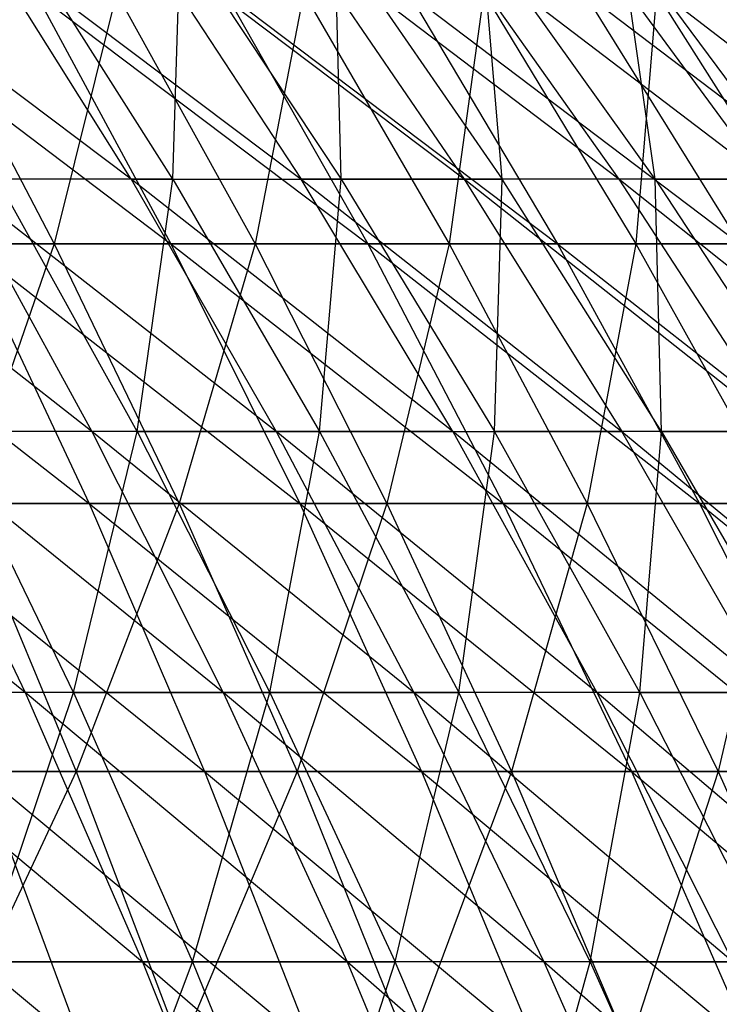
# Model space of a CAD drawing. Extents: x -125 to 125, y -143 to 0.
# Tile 342 of 406: x 27.79 to 33.09, y -50.39 to -42.92. Entities that reach past the tile are written whole.
import ezdxf

# ---------------------------------------------------------------- set-up
doc = ezdxf.new("R2010")
doc.units = 0
doc.header["$LTSCALE"] = 25.4
doc.layers.get('0').update_dxf_attribs({"linetype": 'CONTINUOUS'})

# ---------------------------------------------------------------- blocks, each defined once
blk = doc.blocks.new('NL2500027000_STL_3')
at = {"color": 0}
for p, q in [((28.6312, -44.1335, 30.2254), (26.1843, -42.2896, 30.1764)), ((28.6312, -44.1335, 30.2254), (26.1843, -42.2896, 30.1764)), ((28.6312, -44.1335, 30.2254), (27.4756, -42.2896, 29.0055)), ((27.4756, -42.2896, 29.0055), (29.9224, -44.1335, 28.9478)), ((28.6312, -44.1335, 30.2254), (27.4756, -42.2896, 29.0055)), ((27.4756, -42.2896, 29.0055), (29.9224, -44.1335, 28.9478)), ((28.9478, -44.1335, -29.9224), (27.7794, -42.2896, -28.7147)), ((28.9478, -44.1335, -29.9224), (27.7794, -42.2896, -28.7147)), ((31.1566, -44.1335, 27.615), (28.7147, -42.2896, 27.7794)), ((28.7147, -42.2896, 27.7794), (29.9224, -44.1335, 28.9478)), ((28.7147, -42.2896, 27.7794), (29.9224, -44.1335, 28.9478)), ((31.1566, -44.1335, 27.615), (28.7147, -42.2896, 27.7794)), ((28.9478, -44.1335, -29.9224), (29.0055, -42.2896, -27.4756)), ((28.9478, -44.1335, -29.9224), (29.0055, -42.2896, -27.4756)), ((29.0055, -42.2896, -27.4756), (30.2254, -44.1335, -28.6312)), ((29.0055, -42.2896, -27.4756), (30.2254, -44.1335, -28.6312)), ((32.3315, -44.1335, 26.2297), (29.8991, -42.2896, 26.5005)), ((29.8991, -42.2896, 26.5005), (31.1566, -44.1335, 27.615)), ((29.8991, -42.2896, 26.5005), (31.1566, -44.1335, 27.615)), ((32.3315, -44.1335, 26.2297), (29.8991, -42.2896, 26.5005)), ((30.2254, -44.1335, -28.6312), (30.1764, -42.2896, -26.1843)), ((30.1764, -42.2896, -26.1843), (31.4455, -44.1335, -27.2855)), ((30.1764, -42.2896, -26.1843), (31.4455, -44.1335, -27.2855)), ((30.2254, -44.1335, -28.6312), (30.1764, -42.2896, -26.1843)), ((33.4448, -44.1335, 24.7945), (31.0266, -42.2896, 25.1711)), ((31.0266, -42.2896, 25.1711), (32.3315, -44.1335, 26.2297)), ((31.0266, -42.2896, 25.1711), (32.3315, -44.1335, 26.2297)), ((33.4448, -44.1335, 24.7945), (31.0266, -42.2896, 25.1711)), ((31.4455, -44.1335, -27.2855), (31.2898, -42.2896, -24.8431)), ((32.6058, -44.1335, -25.8879), (31.2898, -42.2896, -24.8431)), ((31.4455, -44.1335, -27.2855), (31.2898, -42.2896, -24.8431)), ((32.6058, -44.1335, -25.8879), (31.2898, -42.2896, -24.8431)), ((34.4945, -44.1335, 23.312), (32.095, -42.2896, 23.7937)), ((32.095, -42.2896, 23.7937), (33.4448, -44.1335, 24.7945)), ((32.095, -42.2896, 23.7937), (33.4448, -44.1335, 24.7945)), ((34.4945, -44.1335, 23.312), (32.095, -42.2896, 23.7937)), ((32.6058, -44.1335, -25.8879), (32.3436, -42.2896, -23.4546)), ((32.3436, -42.2896, -23.4546), (33.7039, -44.1335, -24.4411)), ((32.3436, -42.2896, -23.4546), (33.7039, -44.1335, -24.4411)), ((32.6058, -44.1335, -25.8879), (32.3436, -42.2896, -23.4546)), ((26.414, -42.7201, 35.9131), (28.9326, -44.6224, 36.0487)), ((26.414, -42.7201, 35.9131), (28.9326, -44.6224, 36.0487)), ((27.0507, -42.7201, -35.436), (28.0474, -44.6224, -36.7417)), ((27.0507, -42.7201, -35.436), (28.0474, -44.6224, -36.7417)), ((27.9045, -42.7201, 34.7677), (30.4266, -44.6224, 34.797)), ((27.9045, -42.7201, 34.7677), (30.4266, -44.6224, 34.797)), ((27.9045, -42.7201, 34.7677), (28.9326, -44.6224, 36.0487)), ((27.9045, -42.7201, 34.7677), (28.9326, -44.6224, 36.0487)), ((28.5205, -42.7201, -34.2642), (28.0474, -44.6224, -36.7417)), ((28.5205, -42.7201, -34.2642), (28.0474, -44.6224, -36.7417)), ((28.5205, -42.7201, -34.2642), (29.5713, -44.6224, -35.5266)), ((28.5205, -42.7201, -34.2642), (29.5713, -44.6224, -35.5266)), ((29.3454, -42.7201, 33.5604), (31.8665, -44.6224, 33.4833)), ((29.3454, -42.7201, 33.5604), (31.8665, -44.6224, 33.4833)), ((29.3454, -42.7201, 33.5604), (30.4266, -44.6224, 34.797)), ((29.3454, -42.7201, 33.5604), (30.4266, -44.6224, 34.797)), ((29.9396, -42.7201, -33.0314), (29.5713, -44.6224, -35.5266)), ((29.9396, -42.7201, -33.0314), (29.5713, -44.6224, -35.5266)), ((29.9396, -42.7201, -33.0314), (31.0427, -44.6224, -34.2484)), ((29.9396, -42.7201, -33.0314), (31.0427, -44.6224, -34.2484)), ((30.7341, -42.7201, 32.2935), (33.2497, -44.6224, 32.1102)), ((30.7341, -42.7201, 32.2935), (33.2497, -44.6224, 32.1102)), ((30.7341, -42.7201, 32.2935), (31.8665, -44.6224, 33.4833)), ((30.7341, -42.7201, 32.2935), (31.8665, -44.6224, 33.4833)), ((31.3055, -42.7201, -31.7399), (31.0427, -44.6224, -34.2484)), ((31.3055, -42.7201, -31.7399), (31.0427, -44.6224, -34.2484)), ((31.3055, -42.7201, -31.7399), (32.4589, -44.6224, -32.9093)), ((31.3055, -42.7201, -31.7399), (32.4589, -44.6224, -32.9093)), ((32.0681, -42.7201, 30.9691), (34.5738, -44.6224, 30.68)), ((32.0681, -42.7201, 30.9691), (34.5738, -44.6224, 30.68)), ((32.0681, -42.7201, 30.9691), (33.2497, -44.6224, 32.1102)), ((32.0681, -42.7201, 30.9691), (33.2497, -44.6224, 32.1102)), ((32.6157, -42.7201, -30.3919), (32.4589, -44.6224, -32.9093)), ((32.6157, -42.7201, -30.3919), (32.4589, -44.6224, -32.9093)), ((32.6157, -42.7201, -30.3919), (33.8174, -44.6224, -31.5117)), ((32.6157, -42.7201, -30.3919), (33.8174, -44.6224, -31.5117)), ((28.3347, -46.0467, 32.6546), (25.8879, -44.1335, 32.6058)), ((28.3347, -46.0467, 32.6546), (25.8879, -44.1335, 32.6058)), ((28.6312, -44.1335, 30.2254), (27.2855, -44.1335, 31.4455)), ((28.6312, -44.1335, 30.2254), (27.2855, -44.1335, 31.4455)), ((29.7321, -46.0467, 31.3876), (27.2855, -44.1335, 31.4455)), ((27.2855, -44.1335, 31.4455), (28.3347, -46.0467, 32.6546)), ((27.2855, -44.1335, 31.4455), (28.3347, -46.0467, 32.6546)), ((29.7321, -46.0467, 31.3876), (27.2855, -44.1335, 31.4455)), ((28.6769, -46.0467, -32.3546), (27.615, -44.1335, -31.1566)), ((28.6769, -46.0467, -32.3546), (27.615, -44.1335, -31.1566)), ((28.9478, -44.1335, -29.9224), (27.615, -44.1335, -31.1566)), ((28.9478, -44.1335, -29.9224), (27.615, -44.1335, -31.1566)), ((31.0729, -46.0467, 30.0609), (28.6312, -44.1335, 30.2254)), ((28.6312, -44.1335, 30.2254), (29.9224, -44.1335, 28.9478)), ((28.6312, -44.1335, 30.2254), (29.9224, -44.1335, 28.9478)), ((28.6312, -44.1335, 30.2254), (29.7321, -46.0467, 31.3876)), ((28.6312, -44.1335, 30.2254), (29.7321, -46.0467, 31.3876)), ((31.0729, -46.0467, 30.0609), (28.6312, -44.1335, 30.2254)), ((28.6769, -46.0467, -32.3546), (28.9478, -44.1335, -29.9224)), ((28.6769, -46.0467, -32.3546), (28.9478, -44.1335, -29.9224)), ((28.9478, -44.1335, -29.9224), (30.2254, -44.1335, -28.6312)), ((28.9478, -44.1335, -29.9224), (30.2254, -44.1335, -28.6312)), ((28.9478, -44.1335, -29.9224), (30.0609, -46.0467, -31.0729)), ((28.9478, -44.1335, -29.9224), (30.0609, -46.0467, -31.0729)), ((31.0729, -46.0467, 30.0609), (29.9224, -44.1335, 28.9478)), ((29.9224, -44.1335, 28.9478), (32.3546, -46.0467, 28.6769)), ((31.0729, -46.0467, 30.0609), (29.9224, -44.1335, 28.9478)), ((31.1566, -44.1335, 27.615), (29.9224, -44.1335, 28.9478)), ((31.1566, -44.1335, 27.615), (29.9224, -44.1335, 28.9478)), ((29.9224, -44.1335, 28.9478), (32.3546, -46.0467, 28.6769)), ((30.0609, -46.0467, -31.0729), (30.2254, -44.1335, -28.6312)), ((30.0609, -46.0467, -31.0729), (30.2254, -44.1335, -28.6312)), ((30.2254, -44.1335, -28.6312), (31.4455, -44.1335, -27.2855)), ((30.2254, -44.1335, -28.6312), (31.4455, -44.1335, -27.2855)), ((30.2254, -44.1335, -28.6312), (31.3876, -46.0467, -29.7321)), ((30.2254, -44.1335, -28.6312), (31.3876, -46.0467, -29.7321)), ((32.3315, -44.1335, 26.2297), (31.1566, -44.1335, 27.615)), ((32.3315, -44.1335, 26.2297), (31.1566, -44.1335, 27.615)), ((33.5747, -46.0467, 27.2383), (31.1566, -44.1335, 27.615)), ((31.1566, -44.1335, 27.615), (32.3546, -46.0467, 28.6769)), ((31.1566, -44.1335, 27.615), (32.3546, -46.0467, 28.6769)), ((33.5747, -46.0467, 27.2383), (31.1566, -44.1335, 27.615)), ((31.3876, -46.0467, -29.7321), (31.4455, -44.1335, -27.2855)), ((31.3876, -46.0467, -29.7321), (31.4455, -44.1335, -27.2855)), ((32.6546, -46.0467, -28.3347), (31.4455, -44.1335, -27.2855)), ((32.6546, -46.0467, -28.3347), (31.4455, -44.1335, -27.2855)), ((32.6058, -44.1335, -25.8879), (31.4455, -44.1335, -27.2855)), ((32.6058, -44.1335, -25.8879), (31.4455, -44.1335, -27.2855)), ((33.4448, -44.1335, 24.7945), (32.3315, -44.1335, 26.2297)), ((33.4448, -44.1335, 24.7945), (32.3315, -44.1335, 26.2297)), ((34.7308, -46.0467, 25.7478), (32.3315, -44.1335, 26.2297)), ((32.3315, -44.1335, 26.2297), (33.5747, -46.0467, 27.2383)), ((32.3315, -44.1335, 26.2297), (33.5747, -46.0467, 27.2383)), ((34.7308, -46.0467, 25.7478), (32.3315, -44.1335, 26.2297)), ((32.6546, -46.0467, -28.3347), (32.6058, -44.1335, -25.8879)), ((32.6058, -44.1335, -25.8879), (33.7039, -44.1335, -24.4411)), ((32.6058, -44.1335, -25.8879), (33.7039, -44.1335, -24.4411)), ((32.6058, -44.1335, -25.8879), (33.8595, -46.0467, -26.8834)), ((32.6058, -44.1335, -25.8879), (33.8595, -46.0467, -26.8834)), ((32.6546, -46.0467, -28.3347), (32.6058, -44.1335, -25.8879)), ((25.7931, -44.6224, 38.3578), (28.3124, -46.5917, 38.4943)), ((25.7931, -44.6224, 38.3578), (28.3124, -46.5917, 38.4943)), ((28.0474, -44.6224, -36.7417), (26.4735, -44.6224, -37.8914)), ((28.0474, -44.6224, -36.7417), (26.4735, -44.6224, -37.8914)), ((28.0474, -44.6224, -36.7417), (27.3679, -46.5917, -39.1714)), ((28.0474, -44.6224, -36.7417), (27.3679, -46.5917, -39.1714)), ((27.3872, -44.6224, 37.2364), (28.9326, -44.6224, 36.0487)), ((27.3872, -44.6224, 37.2364), (28.9326, -44.6224, 36.0487)), ((27.3872, -44.6224, 37.2364), (29.91, -46.5917, 37.2665)), ((27.3872, -44.6224, 37.2364), (29.91, -46.5917, 37.2665)), ((27.3872, -44.6224, 37.2364), (28.3124, -46.5917, 38.4943)), ((27.3872, -44.6224, 37.2364), (28.3124, -46.5917, 38.4943)), ((29.5713, -44.6224, -35.5266), (28.0474, -44.6224, -36.7417)), ((28.0474, -44.6224, -36.7417), (28.9949, -46.5917, -37.9829)), ((28.0474, -44.6224, -36.7417), (28.9949, -46.5917, -37.9829)), ((29.5713, -44.6224, -35.5266), (28.0474, -44.6224, -36.7417)), ((28.9326, -44.6224, 36.0487), (30.4266, -44.6224, 34.797)), ((28.9326, -44.6224, 36.0487), (30.4266, -44.6224, 34.797)), ((28.9326, -44.6224, 36.0487), (31.4545, -46.5917, 35.9725)), ((28.9326, -44.6224, 36.0487), (31.4545, -46.5917, 35.9725)), ((28.9326, -44.6224, 36.0487), (29.91, -46.5917, 37.2665)), ((28.9326, -44.6224, 36.0487), (29.91, -46.5917, 37.2665)), ((29.5713, -44.6224, -35.5266), (28.9949, -46.5917, -37.9829)), ((29.5713, -44.6224, -35.5266), (28.9949, -46.5917, -37.9829)), ((31.0427, -44.6224, -34.2484), (29.5713, -44.6224, -35.5266)), ((29.5713, -44.6224, -35.5266), (30.5703, -46.5917, -36.7268)), ((29.5713, -44.6224, -35.5266), (30.5703, -46.5917, -36.7268)), ((31.0427, -44.6224, -34.2484), (29.5713, -44.6224, -35.5266)), ((30.4266, -44.6224, 34.797), (31.8665, -44.6224, 33.4833)), ((30.4266, -44.6224, 34.797), (31.8665, -44.6224, 33.4833)), ((30.4266, -44.6224, 34.797), (32.943, -46.5917, 34.6145)), ((30.4266, -44.6224, 34.797), (32.943, -46.5917, 34.6145)), ((30.4266, -44.6224, 34.797), (31.4545, -46.5917, 35.9725)), ((30.4266, -44.6224, 34.797), (31.4545, -46.5917, 35.9725)), ((31.0427, -44.6224, -34.2484), (30.5703, -46.5917, -36.7268)), ((31.0427, -44.6224, -34.2484), (30.5703, -46.5917, -36.7268)), ((32.4589, -44.6224, -32.9093), (31.0427, -44.6224, -34.2484)), ((31.0427, -44.6224, -34.2484), (32.0914, -46.5917, -35.4054)), ((31.0427, -44.6224, -34.2484), (32.0914, -46.5917, -35.4054)), ((32.4589, -44.6224, -32.9093), (31.0427, -44.6224, -34.2484)), ((31.8665, -44.6224, 33.4833), (33.2497, -44.6224, 32.1102)), ((31.8665, -44.6224, 33.4833), (33.2497, -44.6224, 32.1102)), ((31.8665, -44.6224, 33.4833), (34.3729, -46.5917, 33.1949)), ((31.8665, -44.6224, 33.4833), (34.3729, -46.5917, 33.1949)), ((31.8665, -44.6224, 33.4833), (32.943, -46.5917, 34.6145)), ((31.8665, -44.6224, 33.4833), (32.943, -46.5917, 34.6145)), ((32.4589, -44.6224, -32.9093), (32.0914, -46.5917, -35.4054)), ((32.4589, -44.6224, -32.9093), (32.0914, -46.5917, -35.4054)), ((33.8174, -44.6224, -31.5117), (32.4589, -44.6224, -32.9093)), ((32.4589, -44.6224, -32.9093), (33.5555, -46.5917, -34.0211)), ((32.4589, -44.6224, -32.9093), (33.5555, -46.5917, -34.0211)), ((33.8174, -44.6224, -31.5117), (32.4589, -44.6224, -32.9093)), ((27.8276, -48.0259, 35.0488), (25.3809, -46.0467, 34.9999)), ((27.8276, -48.0259, 35.0488), (25.3809, -46.0467, 34.9999)), ((28.3347, -46.0467, 32.6546), (26.8834, -46.0467, 33.8595)), ((28.3347, -46.0467, 32.6546), (26.8834, -46.0467, 33.8595)), ((29.33, -48.0259, 33.8016), (26.8834, -46.0467, 33.8595)), ((26.8834, -46.0467, 33.8595), (27.8276, -48.0259, 35.0488)), ((26.8834, -46.0467, 33.8595), (27.8276, -48.0259, 35.0488)), ((29.33, -48.0259, 33.8016), (26.8834, -46.0467, 33.8595)), ((28.195, -48.0259, -34.754), (27.2383, -46.0467, -33.5747)), ((28.195, -48.0259, -34.754), (27.2383, -46.0467, -33.5747)), ((28.6769, -46.0467, -32.3546), (27.2383, -46.0467, -33.5747)), ((28.6769, -46.0467, -32.3546), (27.2383, -46.0467, -33.5747)), ((28.195, -48.0259, -34.754), (28.6769, -46.0467, -32.3546)), ((28.195, -48.0259, -34.754), (28.6769, -46.0467, -32.3546)), ((29.7321, -46.0467, 31.3876), (28.3347, -46.0467, 32.6546)), ((29.7321, -46.0467, 31.3876), (28.3347, -46.0467, 32.6546)), ((30.7765, -48.0259, 32.4901), (28.3347, -46.0467, 32.6546)), ((28.3347, -46.0467, 32.6546), (29.33, -48.0259, 33.8016)), ((28.3347, -46.0467, 32.6546), (29.33, -48.0259, 33.8016)), ((30.7765, -48.0259, 32.4901), (28.3347, -46.0467, 32.6546)), ((28.6769, -46.0467, -32.3546), (30.0609, -46.0467, -31.0729)), ((28.6769, -46.0467, -32.3546), (30.0609, -46.0467, -31.0729)), ((28.6769, -46.0467, -32.3546), (29.6841, -48.0259, -33.491)), ((28.6769, -46.0467, -32.3546), (29.6841, -48.0259, -33.491)), ((29.6841, -48.0259, -33.491), (30.0609, -46.0467, -31.0729)), ((29.6841, -48.0259, -33.491), (30.0609, -46.0467, -31.0729)), ((31.0729, -46.0467, 30.0609), (29.7321, -46.0467, 31.3876)), ((31.0729, -46.0467, 30.0609), (29.7321, -46.0467, 31.3876)), ((32.1644, -48.0259, 31.1167), (29.7321, -46.0467, 31.3876)), ((29.7321, -46.0467, 31.3876), (30.7765, -48.0259, 32.4901)), ((29.7321, -46.0467, 31.3876), (30.7765, -48.0259, 32.4901)), ((32.1644, -48.0259, 31.1167), (29.7321, -46.0467, 31.3876)), ((30.0609, -46.0467, -31.0729), (31.3876, -46.0467, -29.7321)), ((30.0609, -46.0467, -31.0729), (31.3876, -46.0467, -29.7321)), ((30.0609, -46.0467, -31.0729), (31.1167, -48.0259, -32.1644)), ((30.0609, -46.0467, -31.0729), (31.1167, -48.0259, -32.1644)), ((33.491, -48.0259, 29.6841), (31.0729, -46.0467, 30.0609)), ((31.0729, -46.0467, 30.0609), (32.3546, -46.0467, 28.6769)), ((31.0729, -46.0467, 30.0609), (32.3546, -46.0467, 28.6769)), ((31.0729, -46.0467, 30.0609), (32.1644, -48.0259, 31.1167)), ((31.0729, -46.0467, 30.0609), (32.1644, -48.0259, 31.1167)), ((33.491, -48.0259, 29.6841), (31.0729, -46.0467, 30.0609)), ((31.1167, -48.0259, -32.1644), (31.3876, -46.0467, -29.7321)), ((31.1167, -48.0259, -32.1644), (31.3876, -46.0467, -29.7321)), ((32.4901, -48.0259, -30.7765), (31.3876, -46.0467, -29.7321)), ((32.4901, -48.0259, -30.7765), (31.3876, -46.0467, -29.7321)), ((32.6546, -46.0467, -28.3347), (31.3876, -46.0467, -29.7321)), ((32.6546, -46.0467, -28.3347), (31.3876, -46.0467, -29.7321)), ((33.491, -48.0259, 29.6841), (32.3546, -46.0467, 28.6769)), ((32.3546, -46.0467, 28.6769), (34.754, -48.0259, 28.195)), ((33.491, -48.0259, 29.6841), (32.3546, -46.0467, 28.6769)), ((33.5747, -46.0467, 27.2383), (32.3546, -46.0467, 28.6769)), ((33.5747, -46.0467, 27.2383), (32.3546, -46.0467, 28.6769)), ((32.3546, -46.0467, 28.6769), (34.754, -48.0259, 28.195)), ((32.4901, -48.0259, -30.7765), (32.6546, -46.0467, -28.3347)), ((32.4901, -48.0259, -30.7765), (32.6546, -46.0467, -28.3347)), ((32.6546, -46.0467, -28.3347), (33.8595, -46.0467, -26.8834)), ((32.6546, -46.0467, -28.3347), (33.8595, -46.0467, -26.8834)), ((32.6546, -46.0467, -28.3347), (33.8016, -48.0259, -29.33)), ((32.6546, -46.0467, -28.3347), (33.8016, -48.0259, -29.33)), ((26.6645, -46.5917, 39.6536), (28.3124, -46.5917, 38.4943)), ((26.6645, -46.5917, 39.6536), (28.3124, -46.5917, 38.4943)), ((26.6645, -46.5917, 39.6536), (29.1879, -48.6248, 39.6846)), ((26.6645, -46.5917, 39.6536), (29.1879, -48.6248, 39.6846)), ((28.9949, -46.5917, -37.9829), (27.3679, -46.5917, -39.1714)), ((27.3679, -46.5917, -39.1714), (28.2142, -48.6248, -40.3828)), ((27.3679, -46.5917, -39.1714), (28.2142, -48.6248, -40.3828)), ((28.9949, -46.5917, -37.9829), (27.3679, -46.5917, -39.1714)), ((28.9949, -46.5917, -37.9829), (28.2142, -48.6248, -40.3828)), ((28.9949, -46.5917, -37.9829), (28.2142, -48.6248, -40.3828)), ((28.3124, -46.5917, 38.4943), (29.91, -46.5917, 37.2665)), ((28.3124, -46.5917, 38.4943), (29.91, -46.5917, 37.2665)), ((28.3124, -46.5917, 38.4943), (30.835, -48.6248, 38.4189)), ((28.3124, -46.5917, 38.4943), (30.835, -48.6248, 38.4189)), ((28.3124, -46.5917, 38.4943), (29.1879, -48.6248, 39.6846)), ((28.3124, -46.5917, 38.4943), (29.1879, -48.6248, 39.6846)), ((30.5703, -46.5917, -36.7268), (28.9949, -46.5917, -37.9829)), ((28.9949, -46.5917, -37.9829), (29.8915, -48.6248, -39.1574)), ((28.9949, -46.5917, -37.9829), (29.8915, -48.6248, -39.1574)), ((30.5703, -46.5917, -36.7268), (28.9949, -46.5917, -37.9829)), ((30.5703, -46.5917, -36.7268), (29.8915, -48.6248, -39.1574)), ((30.5703, -46.5917, -36.7268), (29.8915, -48.6248, -39.1574)), ((29.91, -46.5917, 37.2665), (31.4545, -46.5917, 35.9725)), ((29.91, -46.5917, 37.2665), (31.4545, -46.5917, 35.9725)), ((29.91, -46.5917, 37.2665), (32.4271, -48.6248, 37.0848)), ((29.91, -46.5917, 37.2665), (32.4271, -48.6248, 37.0848)), ((29.91, -46.5917, 37.2665), (30.835, -48.6248, 38.4189)), ((29.91, -46.5917, 37.2665), (30.835, -48.6248, 38.4189)), ((32.0914, -46.5917, -35.4054), (30.5703, -46.5917, -36.7268)), ((30.5703, -46.5917, -36.7268), (31.5156, -48.6248, -37.8625)), ((30.5703, -46.5917, -36.7268), (31.5156, -48.6248, -37.8625)), ((32.0914, -46.5917, -35.4054), (30.5703, -46.5917, -36.7268)), ((31.4545, -46.5917, 35.9725), (32.943, -46.5917, 34.6145)), ((31.4545, -46.5917, 35.9725), (32.943, -46.5917, 34.6145)), ((31.4545, -46.5917, 35.9725), (33.9617, -48.6248, 35.6849)), ((31.4545, -46.5917, 35.9725), (33.9617, -48.6248, 35.6849)), ((31.4545, -46.5917, 35.9725), (32.4271, -48.6248, 37.0848)), ((31.4545, -46.5917, 35.9725), (32.4271, -48.6248, 37.0848)), ((32.0914, -46.5917, -35.4054), (31.5156, -48.6248, -37.8625)), ((32.0914, -46.5917, -35.4054), (31.5156, -48.6248, -37.8625)), ((33.5555, -46.5917, -34.0211), (32.0914, -46.5917, -35.4054)), ((32.0914, -46.5917, -35.4054), (33.0838, -48.6248, -36.5003)), ((32.0914, -46.5917, -35.4054), (33.0838, -48.6248, -36.5003)), ((33.5555, -46.5917, -34.0211), (32.0914, -46.5917, -35.4054)), ((32.943, -46.5917, 34.6145), (34.3729, -46.5917, 33.1949)), ((32.943, -46.5917, 34.6145), (34.3729, -46.5917, 33.1949)), ((32.943, -46.5917, 34.6145), (35.4358, -48.6248, 34.2214)), ((32.943, -46.5917, 34.6145), (35.4358, -48.6248, 34.2214)), ((32.943, -46.5917, 34.6145), (33.9617, -48.6248, 35.6849)), ((32.943, -46.5917, 34.6145), (33.9617, -48.6248, 35.6849)), ((33.5555, -46.5917, -34.0211), (33.0838, -48.6248, -36.5003)), ((33.5555, -46.5917, -34.0211), (33.0838, -48.6248, -36.5003)), ((26.2724, -48.0259, 36.2293), (28.719, -50.0675, 36.1715)), ((27.8276, -48.0259, 35.0488), (26.2724, -48.0259, 36.2293)), ((27.8276, -48.0259, 35.0488), (26.2724, -48.0259, 36.2293)), ((26.2724, -48.0259, 36.2293), (28.719, -50.0675, 36.1715)), ((28.195, -48.0259, -34.754), (26.6522, -48.0259, -35.9507)), ((28.195, -48.0259, -34.754), (26.6522, -48.0259, -35.9507)), ((27.506, -50.0675, -37.1023), (28.195, -48.0259, -34.754)), ((27.506, -50.0675, -37.1023), (28.195, -48.0259, -34.754)), ((29.33, -48.0259, 33.8016), (27.8276, -48.0259, 35.0488)), ((29.33, -48.0259, 33.8016), (27.8276, -48.0259, 35.0488)), ((30.2695, -50.0675, 34.8844), (27.8276, -48.0259, 35.0488)), ((27.8276, -48.0259, 35.0488), (28.719, -50.0675, 36.1715)), ((27.8276, -48.0259, 35.0488), (28.719, -50.0675, 36.1715)), ((30.2695, -50.0675, 34.8844), (27.8276, -48.0259, 35.0488)), ((28.195, -48.0259, -34.754), (29.6841, -48.0259, -33.491)), ((28.195, -48.0259, -34.754), (29.6841, -48.0259, -33.491)), ((28.195, -48.0259, -34.754), (29.0982, -50.0675, -35.8672)), ((28.195, -48.0259, -34.754), (29.0982, -50.0675, -35.8672)), ((29.0982, -50.0675, -35.8672), (29.6841, -48.0259, -33.491)), ((29.0982, -50.0675, -35.8672), (29.6841, -48.0259, -33.491)), ((30.7765, -48.0259, 32.4901), (29.33, -48.0259, 33.8016)), ((30.7765, -48.0259, 32.4901), (29.33, -48.0259, 33.8016)), ((31.7623, -50.0675, 33.5308), (29.33, -48.0259, 33.8016)), ((29.33, -48.0259, 33.8016), (30.2695, -50.0675, 34.8844)), ((29.33, -48.0259, 33.8016), (30.2695, -50.0675, 34.8844)), ((31.7623, -50.0675, 33.5308), (29.33, -48.0259, 33.8016)), ((29.6841, -48.0259, -33.491), (31.1167, -48.0259, -32.1644)), ((29.6841, -48.0259, -33.491), (31.1167, -48.0259, -32.1644)), ((29.6841, -48.0259, -33.491), (30.635, -50.0675, -34.5638)), ((29.6841, -48.0259, -33.491), (30.635, -50.0675, -34.5638)), ((30.635, -50.0675, -34.5638), (31.1167, -48.0259, -32.1644)), ((30.635, -50.0675, -34.5638), (31.1167, -48.0259, -32.1644)), ((32.1644, -48.0259, 31.1167), (30.7765, -48.0259, 32.4901)), ((32.1644, -48.0259, 31.1167), (30.7765, -48.0259, 32.4901)), ((33.1947, -50.0675, 32.1135), (30.7765, -48.0259, 32.4901)), ((30.7765, -48.0259, 32.4901), (31.7623, -50.0675, 33.5308)), ((30.7765, -48.0259, 32.4901), (31.7623, -50.0675, 33.5308)), ((33.1947, -50.0675, 32.1135), (30.7765, -48.0259, 32.4901)), ((32.1135, -50.0675, -33.1947), (31.1167, -48.0259, -32.1644)), ((32.1135, -50.0675, -33.1947), (31.1167, -48.0259, -32.1644)), ((32.4901, -48.0259, -30.7765), (31.1167, -48.0259, -32.1644)), ((32.4901, -48.0259, -30.7765), (31.1167, -48.0259, -32.1644)), ((32.1135, -50.0675, -33.1947), (32.4901, -48.0259, -30.7765)), ((32.1135, -50.0675, -33.1947), (32.4901, -48.0259, -30.7765)), ((33.491, -48.0259, 29.6841), (32.1644, -48.0259, 31.1167)), ((33.491, -48.0259, 29.6841), (32.1644, -48.0259, 31.1167)), ((34.5638, -50.0675, 30.635), (32.1644, -48.0259, 31.1167)), ((32.1644, -48.0259, 31.1167), (33.1947, -50.0675, 32.1135)), ((32.1644, -48.0259, 31.1167), (33.1947, -50.0675, 32.1135)), ((34.5638, -50.0675, 30.635), (32.1644, -48.0259, 31.1167)), ((32.4901, -48.0259, -30.7765), (33.8016, -48.0259, -29.33)), ((32.4901, -48.0259, -30.7765), (33.8016, -48.0259, -29.33)), ((32.4901, -48.0259, -30.7765), (33.5308, -50.0675, -31.7623)), ((32.4901, -48.0259, -30.7765), (33.5308, -50.0675, -31.7623)), ((25.7412, -48.6248, 42.0023), (28.2653, -50.7179, 42.0343)), ((25.7412, -48.6248, 42.0023), (28.2653, -50.7179, 42.0343)), ((28.2142, -48.6248, -40.3828), (26.4867, -48.6248, -41.5363)), ((28.2142, -48.6248, -40.3828), (26.4867, -48.6248, -41.5363)), ((28.2142, -48.6248, -40.3828), (27.2347, -50.7179, -42.7093)), ((28.2142, -48.6248, -40.3828), (27.2347, -50.7179, -42.7093)), ((27.489, -48.6248, 40.8798), (29.1879, -48.6248, 39.6846)), ((27.489, -48.6248, 40.8798), (29.1879, -48.6248, 39.6846)), ((27.489, -48.6248, 40.8798), (30.0122, -50.7179, 40.8054)), ((27.489, -48.6248, 40.8798), (30.0122, -50.7179, 40.8054)), ((27.489, -48.6248, 40.8798), (28.2653, -50.7179, 42.0343)), ((27.489, -48.6248, 40.8798), (28.2653, -50.7179, 42.0343)), ((29.8915, -48.6248, -39.1574), (28.2142, -48.6248, -40.3828)), ((28.2142, -48.6248, -40.3828), (29.011, -50.7179, -41.5232)), ((28.2142, -48.6248, -40.3828), (29.011, -50.7179, -41.5232)), ((29.8915, -48.6248, -39.1574), (28.2142, -48.6248, -40.3828)), ((29.8915, -48.6248, -39.1574), (29.011, -50.7179, -41.5232)), ((29.8915, -48.6248, -39.1574), (29.011, -50.7179, -41.5232)), ((29.1879, -48.6248, 39.6846), (30.835, -48.6248, 38.4189)), ((29.1879, -48.6248, 39.6846), (30.835, -48.6248, 38.4189)), ((29.1879, -48.6248, 39.6846), (31.7058, -50.7179, 39.5039)), ((29.1879, -48.6248, 39.6846), (31.7058, -50.7179, 39.5039)), ((29.1879, -48.6248, 39.6846), (30.0122, -50.7179, 40.8054)), ((29.1879, -48.6248, 39.6846), (30.0122, -50.7179, 40.8054)), ((31.5156, -48.6248, -37.8625), (29.8915, -48.6248, -39.1574)), ((29.8915, -48.6248, -39.1574), (30.7356, -50.7179, -40.2633)), ((29.8915, -48.6248, -39.1574), (30.7356, -50.7179, -40.2633)), ((31.5156, -48.6248, -37.8625), (29.8915, -48.6248, -39.1574)), ((31.5156, -48.6248, -37.8625), (30.7356, -50.7179, -40.2633)), ((31.5156, -48.6248, -37.8625), (30.7356, -50.7179, -40.2633)), ((30.835, -48.6248, 38.4189), (32.4271, -48.6248, 37.0848)), ((30.835, -48.6248, 38.4189), (32.4271, -48.6248, 37.0848)), ((30.835, -48.6248, 38.4189), (33.3429, -50.7179, 38.1322)), ((30.835, -48.6248, 38.4189), (33.3429, -50.7179, 38.1322)), ((30.835, -48.6248, 38.4189), (31.7058, -50.7179, 39.5039)), ((30.835, -48.6248, 38.4189), (31.7058, -50.7179, 39.5039)), ((33.0838, -48.6248, -36.5003), (31.5156, -48.6248, -37.8625)), ((31.5156, -48.6248, -37.8625), (32.4057, -50.7179, -38.9318)), ((31.5156, -48.6248, -37.8625), (32.4057, -50.7179, -38.9318)), ((33.0838, -48.6248, -36.5003), (31.5156, -48.6248, -37.8625)), ((33.0838, -48.6248, -36.5003), (32.4057, -50.7179, -38.9318)), ((33.0838, -48.6248, -36.5003), (32.4057, -50.7179, -38.9318)), ((32.4271, -48.6248, 37.0848), (33.9617, -48.6248, 35.6849)), ((32.4271, -48.6248, 37.0848), (33.9617, -48.6248, 35.6849)), ((32.4271, -48.6248, 37.0848), (34.9208, -50.7179, 36.6926)), ((32.4271, -48.6248, 37.0848), (34.9208, -50.7179, 36.6926)), ((32.4271, -48.6248, 37.0848), (33.3429, -50.7179, 38.1322)), ((32.4271, -48.6248, 37.0848), (33.3429, -50.7179, 38.1322)), ((34.5931, -48.6248, -35.0731), (33.0838, -48.6248, -36.5003)), ((33.0838, -48.6248, -36.5003), (34.0181, -50.7179, -37.5311)), ((33.0838, -48.6248, -36.5003), (34.0181, -50.7179, -37.5311)), ((34.5931, -48.6248, -35.0731), (33.0838, -48.6248, -36.5003)), ((28.719, -50.0675, 36.1715), (27.1139, -50.0675, 37.3898)), ((28.719, -50.0675, 36.1715), (27.1139, -50.0675, 37.3898)), ((27.506, -50.0675, -37.1023), (29.0982, -50.0675, -35.8672)), ((27.506, -50.0675, -37.1023), (29.0982, -50.0675, -35.8672)), ((28.3075, -52.1679, -38.1836), (29.0982, -50.0675, -35.8672)), ((28.3075, -52.1679, -38.1836), (29.0982, -50.0675, -35.8672)), ((28.719, -50.0675, 36.1715), (29.556, -52.1679, 37.2256)), ((28.719, -50.0675, 36.1715), (29.556, -52.1679, 37.2256)), ((28.719, -50.0675, 36.1715), (31.1516, -52.1679, 35.901)), ((30.2695, -50.0675, 34.8844), (28.719, -50.0675, 36.1715)), ((30.2695, -50.0675, 34.8844), (28.719, -50.0675, 36.1715)), ((28.719, -50.0675, 36.1715), (31.1516, -52.1679, 35.901)), ((29.0982, -50.0675, -35.8672), (30.635, -50.0675, -34.5638)), ((29.0982, -50.0675, -35.8672), (30.635, -50.0675, -34.5638)), ((29.0982, -50.0675, -35.8672), (29.9461, -52.1679, -36.9125)), ((29.0982, -50.0675, -35.8672), (29.9461, -52.1679, -36.9125)), ((29.9461, -52.1679, -36.9125), (30.635, -50.0675, -34.5638)), ((29.9461, -52.1679, -36.9125), (30.635, -50.0675, -34.5638)), ((31.7623, -50.0675, 33.5308), (30.2695, -50.0675, 34.8844)), ((31.7623, -50.0675, 33.5308), (30.2695, -50.0675, 34.8844)), ((32.6879, -52.1679, 34.508), (30.2695, -50.0675, 34.8844)), ((30.2695, -50.0675, 34.8844), (31.1516, -52.1679, 35.901)), ((30.2695, -50.0675, 34.8844), (31.1516, -52.1679, 35.901)), ((32.6879, -52.1679, 34.508), (30.2695, -50.0675, 34.8844)), ((31.5277, -52.1679, -35.5711), (30.635, -50.0675, -34.5638)), ((31.5277, -52.1679, -35.5711), (30.635, -50.0675, -34.5638)), ((32.1135, -50.0675, -33.1947), (30.635, -50.0675, -34.5638)), ((32.1135, -50.0675, -33.1947), (30.635, -50.0675, -34.5638)), ((31.5277, -52.1679, -35.5711), (32.1135, -50.0675, -33.1947)), ((31.5277, -52.1679, -35.5711), (32.1135, -50.0675, -33.1947)), ((33.1947, -50.0675, 32.1135), (31.7623, -50.0675, 33.5308)), ((33.1947, -50.0675, 32.1135), (31.7623, -50.0675, 33.5308)), ((34.162, -52.1679, 33.0493), (31.7623, -50.0675, 33.5308)), ((31.7623, -50.0675, 33.5308), (32.6879, -52.1679, 34.508)), ((31.7623, -50.0675, 33.5308), (32.6879, -52.1679, 34.508)), ((34.162, -52.1679, 33.0493), (31.7623, -50.0675, 33.5308)), ((32.1135, -50.0675, -33.1947), (33.5308, -50.0675, -31.7623)), ((32.1135, -50.0675, -33.1947), (33.5308, -50.0675, -31.7623)), ((32.1135, -50.0675, -33.1947), (33.0493, -52.1679, -34.162)), ((32.1135, -50.0675, -33.1947), (33.0493, -52.1679, -34.162))]:
    blk.add_line(p, q, dxfattribs=at)

msp = doc.modelspace()

# ---------------------------------------------------------------- block references
at = {"color": 253}
msp.add_blockref('NL2500027000_STL_3', (0, 0), dxfattribs=at)

doc.saveas('drawing.dxf')
